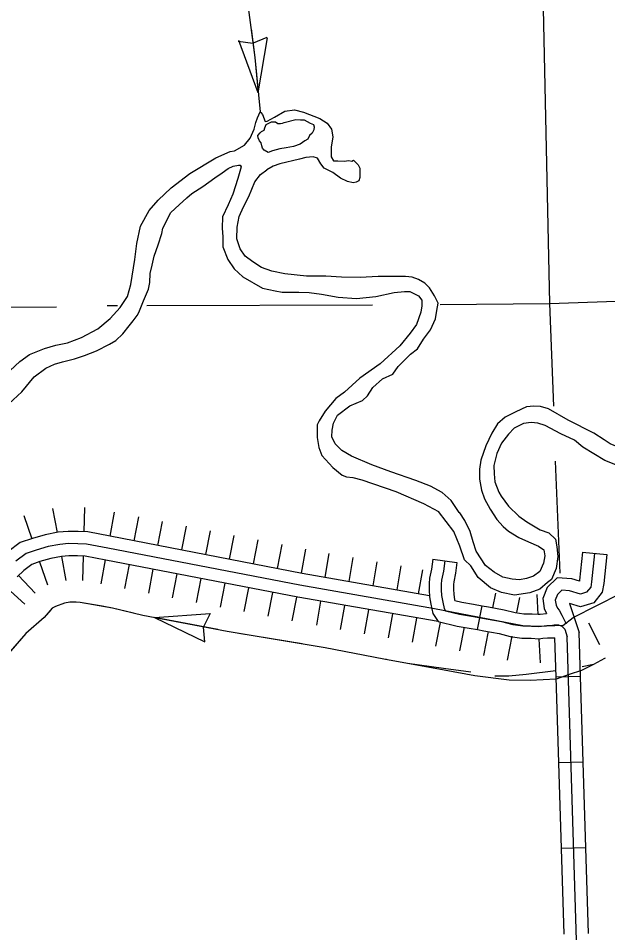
# Model space of a CAD drawing. Extents: x 1164457 to 1439835, y 1590918 to 1773502.
# Drawn here: x 1331207 to 1334839, y 1657351 to 1662985 of the extents above; entities that cross this region are included whole.
import ezdxf

# ---------------------------------------------------------------- set-up
doc = ezdxf.new("R2010")
doc.units = 0
for name, color, linetype in [('Level 29', 7, 'Continuous'), ('Level 32', 7, 'Continuous'), ('Level 35', 7, 'Continuous'), ('Level 43', 7, 'Continuous'), ('Level 46', 7, 'Continuous'), ('Level 5', 7, 'Continuous')]:
    doc.layers.add(name, color=color, linetype=linetype)

msp = doc.modelspace()

# ---------------------------------------------------------------- linework, layer by layer
at = {"layer": 'Level 29'}
for p, q in [((1331418.8, 1659964.4), (1331446.2, 1659816.9)), ((1331418.8, 1659964.4), (1331446.2, 1659816.9)), ((1331615.9, 1659971.4), (1331611.7, 1659821.5)), ((1331799.2, 1659942.5), (1331771.3, 1659795.1)), ((1331241.9, 1659920.8), (1331290.2, 1659778.8)), ((1331947.4, 1659913.8), (1331918.8, 1659766.5)), ((1331947.4, 1659913.8), (1331918.8, 1659766.5)), ((1332094.6, 1659885.2), (1332066.1, 1659737.9)), ((1332241.9, 1659856.6), (1332213.3, 1659709.4)), ((1332389.1, 1659828.1), (1332360.6, 1659680.8)), ((1332389.1, 1659828.1), (1332360.6, 1659680.8)), ((1332536.4, 1659799.5), (1332507.8, 1659652.3)), ((1332683.6, 1659771), (1332655.1, 1659623.7)), ((1332830.9, 1659742.4), (1332802.3, 1659595.2)), ((1332830.9, 1659742.4), (1332802.3, 1659595.2)), ((1332978.2, 1659713.9), (1332949.6, 1659566.6)), ((1331473.6, 1659669.5), (1331501, 1659522)), ((1331473.6, 1659669.5), (1331501, 1659522)), ((1331607.5, 1659671.6), (1331603.3, 1659521.6)), ((1331743.3, 1659647.7), (1331715.3, 1659500.4)), ((1333121.9, 1659688.6), (1333096, 1659540.8)), ((1333269.6, 1659662.7), (1333243.7, 1659514.9)), ((1333269.6, 1659662.7), (1333243.7, 1659514.9)), ((1331338.5, 1659636.8), (1331386.8, 1659494.8)), ((1331890.3, 1659619.2), (1331861.7, 1659472)), ((1331890.3, 1659619.2), (1331861.7, 1659472)), ((1332037.5, 1659590.7), (1332009, 1659443.4)), ((1333417.4, 1659636.8), (1333391.5, 1659489)), ((1333565.1, 1659610.9), (1333539.2, 1659463.1)), ((1333697.6, 1659587.6), (1333671.7, 1659439.9)), ((1331208.5, 1659552.2), (1331311.9, 1659443.5)), ((1332184.8, 1659562.1), (1332156.2, 1659414.9)), ((1332332, 1659533.6), (1332303.5, 1659386.3)), ((1332332, 1659533.6), (1332303.5, 1659386.3)), ((1331137.7, 1659475.5), (1331248.7, 1659374.5)), ((1331137.7, 1659475.5), (1331248.7, 1659374.5)), ((1332479.3, 1659505), (1332450.7, 1659357.8)), ((1332626.5, 1659476.5), (1332598, 1659329.2)), ((1332773.8, 1659447.9), (1332745.2, 1659300.7)), ((1332773.8, 1659447.9), (1332745.2, 1659300.7)), ((1332921.1, 1659419.4), (1332892.5, 1659272.1)), ((1334147.6, 1659442.7), (1334130.4, 1659353.4)), ((1334295.5, 1659417.4), (1334277.7, 1659325)), ((1334403.3, 1659435.2), (1334409, 1659312.5)), ((1333070.1, 1659393.1), (1333044.2, 1659245.3)), ((1333217.8, 1659367.2), (1333191.9, 1659219.4)), ((1333217.8, 1659367.2), (1333191.9, 1659219.4)), ((1333365.6, 1659341.3), (1333339.7, 1659193.5)), ((1333513.3, 1659315.4), (1333487.4, 1659167.6)), ((1333661.1, 1659289.5), (1333635.2, 1659141.7)), ((1333661.1, 1659289.5), (1333635.2, 1659141.7)), ((1333807.4, 1659263), (1333779, 1659115.7)), ((1334791.1, 1659124), (1334722.8, 1659257.5)), ((1333954.7, 1659234.5), (1333926.3, 1659087.2)), ((1334102, 1659206.1), (1334073.6, 1659058.8)), ((1334102, 1659206.1), (1334073.6, 1659058.8)), ((1334249.3, 1659177.7), (1334220.8, 1659030.4)), ((1334415.9, 1659162.7), (1334422.8, 1659012.9))]:
    msp.add_line(p, q, dxfattribs=at)
for points in [[(1334562.3, 1659244.5), (1334626.5, 1659292.5), (1334917.4, 1659441.2), (1336768.9, 1660470.2), (1336846.9, 1660526.1), (1336883.2, 1660552.9), (1336918.4, 1660582.7), (1336954, 1660610.5), (1336999.8, 1660652.4), (1337057.6, 1660719.8), (1337163.4, 1660840.7), (1337492.6, 1661253.4), (1337814.5, 1661635.4), (1338150.3, 1662027), (1338306.5, 1662218.5), (1338352.5, 1662275.2), (1338402.8, 1662325.5), (1338461.6, 1662381.1), (1338552.5, 1662436.8), (1338669.1, 1662509.5), (1338812.4, 1662596.2), (1339007.5, 1662722.7)], [(1334562.3, 1659244.5), (1334412.4, 1659237.6), (1334316.3, 1659241.1), (1333772.9, 1659346), (1332943, 1659491.5), (1331760.2, 1659720.9), (1331627.5, 1659746), (1331573.7, 1659747.5), (1331516.6, 1659748.8), (1331462.8, 1659743.7), (1331391.4, 1659730.5), (1331317.4, 1659708.8), (1331255.3, 1659687.7), (1331192.6, 1659640.5)]]:
    msp.add_lwpolyline(points, dxfattribs=at)
at = {"layer": 'Level 32'}
for p, q in [((1334684, 1659696.3), (1334833.2, 1659680.9)), ((1333761.2, 1659651.8), (1333909.8, 1659631.7)), ((1334037.4, 1659218.7), (1334065.1, 1659366.1)), ((1334671.5, 1658929.5), (1334521.6, 1658924.9)), ((1334687.8, 1658401.8), (1334537.9, 1658397.2)), ((1334704.1, 1657874.1), (1334554.2, 1657869.4))]:
    msp.add_line(p, q, dxfattribs=at)
for points in [[(1334684, 1659696.3), (1334666.1, 1659523.2), (1334665.1, 1659517.4), (1334617.8, 1659532), (1334527.3, 1659538), (1334467, 1659477.7), (1334439.6, 1659410.1), (1334448.1, 1659348.9), (1334461.5, 1659318.3)], [(1333761.2, 1659651.8), (1333752.9, 1659590.9), (1333741.9, 1659534.6), (1333739.1, 1659502.7), (1333739.1, 1659460.7), (1333741.6, 1659420.6), (1333748.9, 1659374.4), (1333761.1, 1659318.2), (1333795.4, 1659268.6), (1333911, 1659240.3), (1333986.8, 1659228.2), (1334037.4, 1659218.7)], [(1333835.5, 1659641.8), (1333827, 1659578.6), (1333816.3, 1659524.1), (1333814.1, 1659499.5), (1333814.1, 1659463.1), (1333816.3, 1659428.8), (1333822.7, 1659388.2), (1333831.2, 1659348.6), (1333840.9, 1659334.7), (1333925.9, 1659313.9), (1333999.7, 1659302.1), (1334090.6, 1659285), (1334185.8, 1659267.9), (1334254.2, 1659250.8), (1334316.3, 1659241.1), (1334370.8, 1659240.1), (1334412.4, 1659237.6), (1334430.8, 1659239.5), (1334464.9, 1659243.3), (1334486.2, 1659243.2), (1334509.9, 1659247.6), (1334536.6, 1659247.6), (1334555.9, 1659239), (1334576.2, 1659220.8), (1334588.9, 1659175.1)], [(1334758.6, 1659688.6), (1334740.4, 1659513.1), (1334735.1, 1659481), (1334709.4, 1659448.9), (1334670.9, 1659437.2), (1334604.1, 1659457.7), (1334556.3, 1659460.9), (1334530.8, 1659435.4)], [(1334833.2, 1659680.9), (1334814.8, 1659503.1), (1334805.9, 1659449.4), (1334753.5, 1659384), (1334670.8, 1659358.7), (1334603.7, 1659379.4)], [(1333909.8, 1659631.7), (1333901, 1659566.4), (1333890.6, 1659513.6), (1333889.1, 1659496.2), (1333889.1, 1659465.4), (1333890.9, 1659437), (1333896.4, 1659402), (1333897.3, 1659398.1), (1333940.7, 1659387.5), (1334012.5, 1659376), (1334065.1, 1659366.1)], [(1334530.8, 1659435.4), (1334516.7, 1659400.5), (1334520.9, 1659369.5), (1334529.5, 1659350.1), (1334540.2, 1659338.3), (1334556.3, 1659307.9), (1334584.4, 1659253.9)], [(1334065.1, 1659366.1), (1334104.2, 1659358.8), (1334201.5, 1659341.3), (1334269.1, 1659324.4), (1334322.8, 1659316), (1334373.8, 1659315), (1334410.7, 1659312.9), (1334422.8, 1659314.1), (1334461.5, 1659318.3)], [(1334603.7, 1659379.4), (1334663.1, 1659200)], [(1334037.4, 1659218.7), (1334077, 1659211.2), (1334170, 1659194.5), (1334239.4, 1659177.2), (1334309.8, 1659166.2), (1334367.9, 1659165.1), (1334414.1, 1659162.4), (1334438.7, 1659165), (1334468.9, 1659168.3), (1334514.1, 1659168.1)], [(1334671.5, 1658929.5), (1334663.1, 1659200)], [(1334521.6, 1658924.9), (1334514.1, 1659168.1)], [(1334622.4, 1655791.9), (1334679.2, 1655971.6), (1334679.7, 1656397.5), (1334670.1, 1656590.8), (1334663.2, 1656768.9), (1334588.9, 1659175.1)], [(1334537.9, 1658397.2), (1334521.6, 1658924.9)], [(1334687.8, 1658401.8), (1334671.5, 1658929.5)], [(1334704.1, 1657874.1), (1334687.8, 1658401.8)], [(1334554.2, 1657869.4), (1334537.9, 1658397.2)], [(1334570.5, 1657341.7), (1334554.2, 1657869.4)], [(1334720.4, 1657346.3), (1334704.1, 1657874.1)]]:
    msp.add_lwpolyline(points, dxfattribs=at)
at = {"layer": 'Level 35'}
for points in [[(1331157.9, 1660814.9), (1331217.4, 1660869.8), (1331276.9, 1660913.3), (1331368.4, 1660949.9), (1331439.3, 1660970.5), (1331510.2, 1660986.5), (1331597.1, 1661018.6), (1331697.8, 1661071.2), (1331773.3, 1661135.3), (1331835, 1661203.9), (1331880.8, 1661270.3), (1331901.4, 1661345.8), (1331926.1, 1661500.1), (1331938, 1661597.6), (1331960.9, 1661705.1), (1332013.5, 1661801.2), (1332068.4, 1661865.3), (1332150.1, 1661940.8), (1332264.4, 1662030.1), (1332424.6, 1662126.2), (1332513.8, 1662165.1), (1332538.9, 1662169.3), (1332600.7, 1662203.7), (1332637.3, 1662247.1), (1332660.2, 1662302.1), (1332671.6, 1662343.3), (1332680.8, 1662373), (1332697.3, 1662409.2), (1332701.4, 1662405), (1332712.8, 1662393.6), (1332728.8, 1662350.1), (1332741.2, 1662351.3), (1332786, 1662375.3), (1332850.1, 1662414.2)], [(1332850.1, 1662414.2), (1332909.5, 1662421.1), (1332964.5, 1662407.3), (1333064.9, 1662368.4), (1333110.6, 1662338.7), (1333138.1, 1662302.1), (1333144.9, 1662254), (1333135.8, 1662192.2), (1333135.8, 1662157.9), (1333134.6, 1662131.6), (1333150.7, 1662106.4), (1333177, 1662107.5), (1333215.9, 1662105.3), (1333243.3, 1662109.8), (1333262.8, 1662105.3), (1333273.1, 1662112.1), (1333302.8, 1662082.4), (1333311.9, 1662061.8), (1333311.9, 1662022.9), (1333311.9, 1662004.6), (1333305.1, 1661984), (1333289.1, 1661974.8), (1333270.8, 1661972.5), (1333236.4, 1661979.4), (1333193, 1662000), (1333144.9, 1662034.3), (1333092.3, 1662061.8), (1333071.7, 1662089.2), (1333051.2, 1662123.6), (1333024.8, 1662131.6), (1332980.2, 1662128.1), (1332941.3, 1662117.8), (1332818.7, 1662088.9), (1332778.6, 1662075.2), (1332739, 1662052.7)], [(1332902.5, 1662195.7), (1332857.8, 1662186.5), (1332819, 1662181.9), (1332774.3, 1662169.3), (1332748, 1662159), (1332722.9, 1662172.8), (1332712.6, 1662184.2), (1332709.1, 1662200.2), (1332704.6, 1662217.4), (1332694.3, 1662231.1), (1332685.1, 1662248.3), (1332684, 1662263.2), (1332697.7, 1662280.3), (1332706.9, 1662288.3), (1332722.9, 1662296.3), (1332726.3, 1662311.2), (1332734.3, 1662330.7), (1332767.5, 1662347.8), (1332792.6, 1662347.8), (1332807.5, 1662336.4), (1332823.5, 1662336.4), (1332836.1, 1662338.7), (1332845.3, 1662343.3)], [(1332845.3, 1662343.3), (1332918.5, 1662361.6), (1332945.9, 1662360.4), (1332968.8, 1662359.3), (1333005.4, 1662338.7), (1333027.1, 1662330.7), (1333031.7, 1662315.8), (1333029.4, 1662298.6), (1333019.1, 1662278), (1333002, 1662263.2), (1332991.7, 1662241.4), (1332973.4, 1662231.1), (1332943.6, 1662210.5), (1332902.5, 1662195.7)], [(1331230.3, 1660684.1), (1331306.1, 1660775.8), (1331376.7, 1660830.5), (1331431.6, 1660853.4), (1331480.8, 1660869.4), (1331552.9, 1660887.7), (1331615.8, 1660907.2), (1331689, 1660936.9), (1331769, 1660977), (1331808.7, 1660999.9), (1331851.1, 1661041.1), (1331889.9, 1661091.4), (1331914.6, 1661121.4), (1331940.3, 1661154.4), (1331951.2, 1661171.7), (1331979.2, 1661244.7), (1332010, 1661315.7), (1332017.6, 1661358.3), (1332020.3, 1661412.5), (1332031.8, 1661464), (1332044.4, 1661518.9), (1332068.4, 1661589.9), (1332091.3, 1661658.5), (1332098.1, 1661692.8), (1332147.3, 1661788.5), (1332198.8, 1661836.5), (1332246.8, 1661878.9), (1332276.1, 1661906.3), (1332344.7, 1661949.8), (1332417.9, 1662002.5), (1332463.7, 1662033.4), (1332501.4, 1662059.7), (1332532.3, 1662074.5), (1332564.3, 1662081.4), (1332574.6, 1662081.4), (1332581.7, 1662069.5)], [(1332581.7, 1662069.5), (1332561.1, 1661998.6), (1332529.1, 1661902.5), (1332501.7, 1661836.1), (1332465.1, 1661762.9), (1332462.8, 1661691.9), (1332468.3, 1661638.6), (1332467.4, 1661577.5), (1332499.4, 1661499.7), (1332538.3, 1661442.5), (1332590.9, 1661392.1), (1332712.1, 1661323.5), (1332789.9, 1661306.1), (1332833.4, 1661298.3), (1332865.4, 1661298.3), (1332936.3, 1661298.3), (1333000.4, 1661296), (1333075.9, 1661284.6), (1333178.8, 1661266.3), (1333290.9, 1661259.4), (1333409.9, 1661270.8), (1333524.2, 1661296), (1333588.3, 1661302.9), (1333620.3, 1661302.9), (1333672.9, 1661275.4), (1333693.5, 1661248), (1333693.5, 1661213.6), (1333688.9, 1661174.7), (1333661.5, 1661099.2), (1333622.6, 1661044.3), (1333557.8, 1660967), (1333436.6, 1660857.1), (1333312.6, 1660767.2), (1333217.7, 1660681.4), (1333165.1, 1660642.4), (1333098.7, 1660564.6), (1333062.1, 1660505.1), (1333048.4, 1660480), (1333048.4, 1660454.8), (1333048.4, 1660402.2), (1333060.1, 1660341.7), (1333077, 1660292.4), (1333145.4, 1660217.8), (1333204, 1660169.9), (1333230.3, 1660160.7), (1333268, 1660155), (1333325.2, 1660141.3), (1333533.4, 1660070.3), (1333703.8, 1659994.8), (1333797.6, 1659945.6)], [(1333923.2, 1659941), (1333874.2, 1660015.2), (1333819.3, 1660063.2), (1333748.4, 1660102.1), (1333656.9, 1660136.5), (1333503.7, 1660191.6), (1333387, 1660234.9), (1333261.2, 1660287.5), (1333201.7, 1660321.8), (1333160.5, 1660363), (1333139.9, 1660406.5), (1333142.2, 1660447.7), (1333149.1, 1660491.2), (1333174.2, 1660539.2), (1333250.9, 1660597.8), (1333327.5, 1660630.8), (1333359.5, 1660658.2), (1333391.6, 1660710.9), (1333451, 1660763.5), (1333516.2, 1660793.5), (1333548.7, 1660839.7), (1333624.2, 1660915.2), (1333667.2, 1660949.1), (1333705, 1661008.4), (1333748.4, 1661065.6), (1333778.2, 1661134.2), (1333787.3, 1661184.6), (1333794.2, 1661230.4), (1333771.3, 1661276.1), (1333741.6, 1661324.2), (1333711.8, 1661353.9), (1333672.9, 1661376.8), (1333634, 1661390.6), (1333592.9, 1661395.1), (1333524.2, 1661395.1), (1333425.9, 1661395.1), (1333313.8, 1661388.3), (1333199.4, 1661390.6), (1333103.3, 1661397.4), (1332984.4, 1661397.4), (1332849.4, 1661411.2), (1332769.3, 1661427.2), (1332705.3, 1661450.1), (1332652.6, 1661484.4), (1332604.6, 1661518.7), (1332574.9, 1661564.5), (1332554.3, 1661626), (1332556.6, 1661699.2), (1332568, 1661763.3), (1332595.5, 1661822.8), (1332627.5, 1661886.4), (1332664.1, 1661978), (1332700.1, 1662023), (1332739, 1662052.7)], [(1331149.5, 1660609.7), (1331230.3, 1660684.1)], [(1334595.4, 1660508.2), (1334474, 1660578.9), (1334425.4, 1660592.8), (1334384.2, 1660596), (1334338.2, 1660590.6), (1334274, 1660559.6), (1334206.6, 1660528.6), (1334159.6, 1660486.8), (1334126.4, 1660429.1), (1334089, 1660351), (1334058, 1660263.2), (1334050, 1660206.5), (1334050, 1660146.6), (1334061.7, 1660078.1), (1334080.4, 1660023.7), (1334114.7, 1659960.6), (1334155.3, 1659896.4), (1334194.9, 1659853.6), (1334228, 1659825.3), (1334292.8, 1659787.2), (1334352.2, 1659760), (1334413.1, 1659733.8), (1334445.2, 1659710.2), (1334451.6, 1659673.9), (1334444.1, 1659628.9), (1334421.6, 1659577.6), (1334383.1, 1659548.7), (1334338.2, 1659533.7), (1334296.4, 1659526.3), (1334250.2, 1659530.1), (1334193.7, 1659541.4), (1334140.2, 1659572), (1334086.1, 1659614.6), (1334028.8, 1659702.2), (1334011.1, 1659759.6), (1333991.9, 1659823.9), (1333959.7, 1659890.7), (1333927.4, 1659937.3), (1333923.2, 1659941)], [(1335002.9, 1660189.4), (1334821.1, 1660261.1), (1334686.3, 1660341.9), (1334634.9, 1660385.3), (1334551.2, 1660425.4), (1334454.6, 1660476), (1334409.6, 1660491), (1334367.6, 1660494.3), (1334321.4, 1660488.9), (1334263.9, 1660460.1), (1334228.5, 1660423.3), (1334184.7, 1660367), (1334156.9, 1660303.9), (1334137.1, 1660230.2), (1334140.3, 1660177.8), (1334144, 1660128.6), (1334169.2, 1660065.5), (1334182, 1660040.9), (1334228.7, 1659980.2), (1334292.2, 1659917.8), (1334340.3, 1659883.6), (1334423.2, 1659834.2), (1334476.7, 1659814.9), (1334516.8, 1659775.5), (1334525.4, 1659728.4), (1334531.8, 1659669.6), (1334521.1, 1659595.8), (1334493.3, 1659527.3), (1334467.6, 1659508), (1334420.6, 1659467.4), (1334359.6, 1659446), (1334265.5, 1659431), (1334185.3, 1659447), (1334116.8, 1659477), (1334041.7, 1659539.1), (1333996.2, 1659611.2), (1333956.4, 1659649.3), (1333928.3, 1659732.5), (1333890.6, 1659822.8), (1333797.6, 1659945.6)], [(1335408.3, 1660360.6), (1335404, 1660328.5), (1335400.8, 1660304.9), (1335379.4, 1660281.4), (1335352.7, 1660272.8), (1335298.1, 1660261.1), (1335232.9, 1660262.1), (1335162.3, 1660265.4), (1335062.8, 1660288.9), (1335011.5, 1660299.6), (1334854.3, 1660363.8), (1334816.8, 1660388.4), (1334754.8, 1660429.1), (1334595.4, 1660508.2)]]:
    msp.add_lwpolyline(points, dxfattribs=at)
at = {"layer": 'Level 43'}
for p, q in [((1332738.8, 1662867.9), (1332654.5, 1662832.8)), ((1332686.2, 1662526.6), (1332743.6, 1662865)), ((1332562.7, 1662844.4), (1332653.4, 1662832.6)), ((1332686.2, 1662526.6), (1332566.7, 1662848.3)), ((1332047.1, 1659292.4), (1332389.4, 1659317.9)), ((1332389.4, 1659317.9), (1332349.7, 1659235.6)), ((1332047.1, 1659292.4), (1332356.3, 1659143.3)), ((1332356.3, 1659143.3), (1332349.5, 1659234.4))]:
    msp.add_line(p, q, dxfattribs=at)
for points in [[(1331943.3, 1668485.5), (1331966.4, 1668248.8), (1332074.4, 1667545), (1332175.3, 1666761.4), (1332263.9, 1665858.8), (1332330.1, 1665253.4), (1332665.7, 1662744.8), (1332697.3, 1662409.2)], [(1332642.2, 1662920.1), (1332665.7, 1662744.8), (1332686.2, 1662526.6)], [(1334823, 1659043.6), (1334818.8, 1659041.4), (1334751.4, 1659003.8), (1334678.2, 1658967.2), (1334602.4, 1658942.8), (1334521.7, 1658914.1), (1334362.1, 1658904.8), (1334232.6, 1658907.4), (1334020.1, 1658933.7), (1333831.8, 1658968.7), (1333459.3, 1659037.3), (1333098, 1659107.3), (1332494.1, 1659207.6), (1331974.1, 1659306.3), (1331788, 1659351.7), (1331588.8, 1659385), (1331564.7, 1659388.1), (1331525.6, 1659388.4), (1331492.1, 1659382.3), (1331437.4, 1659362), (1331420.8, 1659353.3), (1331416.9, 1659350.4), (1331366.1, 1659292.3), (1331254.4, 1659194.2), (1330310.3, 1658113.2)], [(1331724.8, 1659362.3), (1331588.8, 1659385), (1331564.7, 1659388.1), (1331528.9, 1659388.4)], [(1331918.1, 1659320), (1331788, 1659351.7), (1331724.8, 1659362.3)], [(1331408.5, 1659340.8), (1331366.1, 1659292.3), (1331254.4, 1659194.2), (1331134.1, 1659056.5)], [(1332436.2, 1659218.6), (1332047.1, 1659292.4)], [(1332956.8, 1659130.8), (1332566.2, 1659195.6)], [(1333475.9, 1659034.3), (1333459.3, 1659037.3), (1333098, 1659107.3), (1333087.1, 1659109.2)], [(1334823, 1659043.6), (1334818.8, 1659041.4), (1334751.4, 1659003.8), (1334682.4, 1658989)], [(1333995.8, 1658955.7), (1333827.1, 1658979.5), (1333605.7, 1659010.3)], [(1334520.3, 1658964.8), (1334337.9, 1658941.4), (1334230.2, 1658931.2), (1334143.1, 1658931.9)]]:
    msp.add_lwpolyline(points, dxfattribs=at)
at = {"layer": 'Level 46'}
for points in [[(1333741.2, 1659427.7), (1332956.6, 1659565.3), (1331774.4, 1659794.5), (1331635.6, 1659820.8), (1331575.6, 1659822.5), (1331513.9, 1659823.9), (1331452.5, 1659818.1), (1331374, 1659803.5), (1331294.8, 1659780.4), (1331219.8, 1659754.8), (1331144, 1659697.8)], [(1333795.4, 1659268.6), (1332929.3, 1659417.7), (1331746.1, 1659647.2), (1331619.5, 1659671.2), (1331571.8, 1659672.6), (1331519.3, 1659673.7), (1331473.2, 1659669.4), (1331408.8, 1659657.4), (1331340.1, 1659637.3), (1331290.8, 1659620.6), (1331241.1, 1659583.2), (1331200.8, 1659544.8)]]:
    msp.add_lwpolyline(points, dxfattribs=at)
at = {"layer": 'Level 5'}
for points in [[(1334351.8, 1667253.6), (1334481.2, 1661229)], [(1332000.3, 1661215.8), (1333389.8, 1661219.2)], [(1333807.5, 1661222.6), (1334481.2, 1661229)], [(1334481.2, 1661229), (1335593.7, 1661266.8)], [(1334481.2, 1661229), (1334506.4, 1660595.3)], [(1331132.1, 1661205), (1331442.6, 1661206.9)], [(1331754.9, 1661215.2), (1331819.6, 1661215.4)], [(1334515.2, 1660257), (1334543.8, 1659566.3)]]:
    msp.add_lwpolyline(points, dxfattribs=at)

doc.saveas('drawing.dxf')
